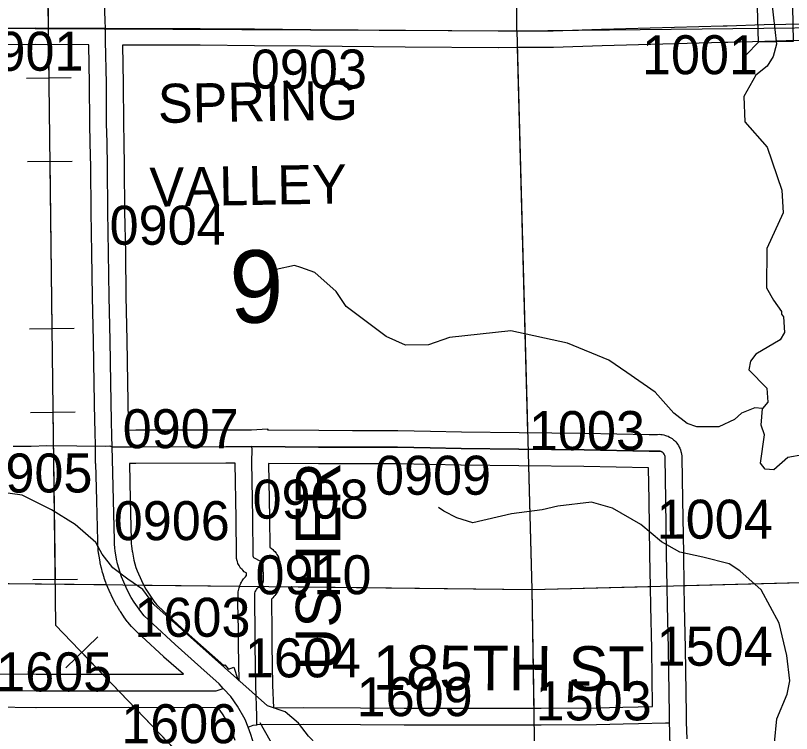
# Model space of a CAD drawing. Extents: x 23.6 to 68.7, y -63 to -29.
# Drawn here: x 52.625 to 54.017, y -41.753 to -40.465 of the extents above; entities that cross this region are included whole.
import ezdxf

# ---------------------------------------------------------------- set-up
doc = ezdxf.new("R2010")
doc.units = 0
for name, color, linetype in [('tdCoHydroRiver', 7, 'Continuous'), ('tdCoPipe', 7, 'Continuous'), ('tdCoSecRdNmbr', 7, 'Continuous'), ('tdCoSecRdTxt', 7, 'Continuous'), ('tdCoSecRteBand', 7, 'Continuous'), ('tdCoSecRteCL', 7, 'Continuous'), ('tdCoSectLine', 7, 'Continuous'), ('tdCoSectLinePart', 7, 'Continuous'), ('tdCoSectNmbr', 7, 'Continuous'), ('tdCoStrucSec', 7, 'Continuous'), ('tdCoSurfAsphalt', 7, 'Continuous'), ('tdCoSurfConc', 7, 'Continuous'), ('tdCoSurfEarth', 7, 'Continuous'), ('tdCoSurfGravel', 7, 'Continuous'), ('tdCoSurfLNO', 7, 'Continuous'), ('tdCoUnicrpTwnTxt', 7, 'Continuous')]:
    doc.layers.add(name, color=color, linetype=linetype)

msp = doc.modelspace()

# ---------------------------------------------------------------- linework, layer by layer
at = {"layer": 'tdCoHydroRiver'}
for points in [[(53.9818, -40.4374), (53.9906, -40.5163), (53.9846, -40.5384), (53.9738, -40.5559), (53.9534, -40.572), (53.9318, -40.6101), (53.934, -40.6559), (53.974, -40.7012), (54.0002, -40.7782), (54.0023, -40.8192), (53.9731, -40.8827), (53.9724, -40.9537), (53.9853, -40.9757), (53.9998, -40.996), (53.9998, -41.0008), (54.003, -41.0055), (54.005, -41.0338), (53.9972, -41.0466), (53.9533, -41.0724), (53.944, -41.0851), (53.9411, -41.1009), (53.973, -41.1337), (53.9749, -41.1589), (53.9656, -41.1701)], [(53.9656, -41.1701), (53.9514, -41.1687), (53.9278, -41.1785), (53.9153, -41.1897), (53.8871, -41.2026), (53.8476, -41.2031), (53.8302, -41.197), (53.8063, -41.1784), (53.7727, -41.1409), (53.7217, -41.1052), (53.6899, -41.0835), (53.6153, -41.0529), (53.514, -41.0305), (53.4037, -41.0429), (53.3659, -41.056), (53.3249, -41.0565), (53.29, -41.0411), (53.2183, -40.9868), (53.2006, -40.9602), (53.1623, -40.9259), (53.1369, -40.9168), (53.1258, -40.9137), (53.0925, -40.9207)], [(54.0678, -41.2651), (54.0377, -41.2529), (54.0109, -41.2579), (53.9859, -41.2803), (53.9701, -41.279), (53.9621, -41.268), (53.9693, -41.2174), (53.9628, -41.2001), (53.9656, -41.1701)], [(53.24, -41.8516), (53.2415, -41.8436), (53.2192, -41.8234), (53.1953, -41.8048), (53.1505, -41.758), (53.1328, -41.7345), (53.1089, -41.7143), (53.0772, -41.7036), (52.8729, -41.5215), (52.8536, -41.4949), (52.8265, -41.4763), (52.7995, -41.4561), (52.7802, -41.4311), (52.7689, -41.4107), (52.7322, -41.378), (52.6893, -41.3517), (52.6368, -41.3255), (52.5625, -41.3154)], [(53.9872, -41.7697), (53.9914, -41.727), (54.0098, -41.6826), (54.0143, -41.6588), (54.009, -41.6131), (53.9956, -41.5549), (53.9633, -41.4953), (53.925, -41.461), (53.9059, -41.4487), (53.8584, -41.4366), (53.8173, -41.4277), (53.7839, -41.4091), (53.7472, -41.378), (53.6963, -41.3487), (53.6583, -41.3381), (53.5984, -41.3451), (53.5701, -41.3518), (53.5149, -41.3588), (53.4457, -41.3754), (53.4171, -41.3663), (53.3933, -41.354), (53.3838, -41.3478)]]:
    msp.add_lwpolyline(points, dxfattribs=at)
at = {"layer": 'tdCoPipe'}
for p, q in [((52.6446, -40.577), (52.7247, -40.576)), ((52.6464, -40.727), (52.7266, -40.726)), ((52.6502, -41.027), (52.7304, -41.026)), ((52.6521, -41.177), (52.7322, -41.176)), ((52.6558, -41.477), (52.736, -41.476)), ((52.715, -41.6353), (52.7729, -41.5798))]:
    msp.add_line(p, q, dxfattribs=at)
for points in [[(52.4125, -33.3783), (52.4125, -33.9227), (53.0838, -33.9227), (53.0838, -35.2802), (53.0129, -35.3697), (53.1181, -36.0507), (52.9101, -36.041), (52.9033, -36.1872), (53.0987, -36.2321), (53.0891, -36.3846), (52.8642, -36.4209), (52.9072, -39.2537), (53.109, -39.3713), (52.8864, -39.8114), (52.675, -39.81), (52.6969, -41.5585), (52.9567, -41.8295), (52.963, -43.8767), (53.2559, -43.8758), (53.257, -44.2366), (53.3311, -44.4201), (53.4237, -44.4145), (53.4283, -45.5761)], [(52.6809, -40.2766), (52.6846, -40.5765)], [(52.6865, -40.7265), (52.6903, -41.0265)], [(52.6922, -41.1765), (52.6959, -41.4765)], [(52.7439, -41.6075), (52.9516, -41.8241)]]:
    msp.add_lwpolyline(points, dxfattribs=at)
at = {"layer": 'tdCoSecRdNmbr'}
msp.add_line((53.0922, -41.7834), (53.064, -41.7339), dxfattribs=at)
at = {"layer": 'tdCoSecRteBand'}
for points in [[(52.5744, -41.6458), (52.6622, -41.6468), (52.828, -41.6467), (52.8281, -41.6467), (52.8281, -41.6467), (52.9054, -41.6468), (52.9262, -41.6467), (52.8914, -41.6159), (52.8912, -41.6157), (52.891, -41.6155), (52.851, -41.5787), (52.8508, -41.5785), (52.8506, -41.5783), (52.8353, -41.5637), (52.834, -41.5624), (52.8329, -41.561), (52.8265, -41.5532), (52.826, -41.5526), (52.8256, -41.5521), (52.8195, -41.544), (52.8191, -41.5434), (52.8187, -41.5428), (52.8131, -41.5344), (52.8127, -41.5338), (52.8123, -41.5332), (52.8071, -41.5246), (52.8067, -41.524), (52.8064, -41.5233), (52.8015, -41.5144), (52.8012, -41.5138), (52.8009, -41.5132), (52.7965, -41.5041), (52.7963, -41.5036), (52.796, -41.5031), (52.7878, -41.4843), (52.7874, -41.4833), (52.787, -41.4822), (52.7843, -41.4744), (52.784, -41.4738), (52.7839, -41.4732), (52.7815, -41.4653), (52.7813, -41.4647), (52.7811, -41.4641), (52.7791, -41.4561), (52.7789, -41.4555), (52.7788, -41.4548), (52.7771, -41.4468), (52.777, -41.4462), (52.7768, -41.4455), (52.7756, -41.4378), (52.7744, -41.432), (52.7742, -41.431), (52.7741, -41.4301), (52.7733, -41.4237), (52.7732, -41.4227), (52.7731, -41.4218), (52.7727, -41.4154), (52.7726, -41.4144), (52.7726, -41.4134), (52.7726, -41.4074), (52.7707, -41.3355), (52.7707, -41.3354), (52.7707, -41.3353), (52.7693, -41.2688), (52.7687, -41.2688), (52.7686, -41.2391), (52.7677, -41.2095), (52.7678, -41.2095), (52.7674, -41.1934), (52.7674, -41.1933), (52.7674, -41.1933), (52.7659, -41.1244), (52.7659, -41.1243), (52.7659, -41.1243), (52.7646, -41.0483), (52.7631, -40.9701), (52.7631, -40.97), (52.7631, -40.9699), (52.7621, -40.8914), (52.7608, -40.8173), (52.7608, -40.8172), (52.7608, -40.8171), (52.76, -40.737), (52.7592, -40.6932), (52.7585, -40.6594), (52.7585, -40.6592), (52.7585, -40.659), (52.758, -40.5875), (52.7568, -40.5176), (52.6611, -40.5171), (52.5242, -40.5173)], [(54.075, -40.5091), (54.0081, -40.5103), (53.9694, -40.5113), (53.903, -40.5132), (53.8955, -40.5134), (53.8955, -40.5134), (53.8954, -40.5134), (53.6775, -40.5195), (53.5906, -40.5224), (53.5901, -40.5224), (53.5896, -40.5224), (53.5262, -40.5224), (53.4915, -40.5226), (53.4913, -40.5226), (53.4911, -40.5226), (53.3243, -40.5214), (53.3243, -40.5214), (53.3243, -40.5214), (53.1546, -40.52), (53.1546, -40.52), (53.1546, -40.52), (53.0538, -40.519), (52.9564, -40.5183), (52.8743, -40.5183), (52.8742, -40.5183), (52.8741, -40.5183), (52.8168, -40.518), (52.818, -40.5866), (52.818, -40.5868), (52.818, -40.5869), (52.8185, -40.6584), (52.8191, -40.6921), (52.8191, -40.6921), (52.8191, -40.6921), (52.82, -40.736), (52.82, -40.7361), (52.82, -40.7363), (52.8208, -40.8164), (52.8221, -40.8904), (52.8221, -40.8905), (52.8221, -40.8906), (52.8231, -40.9691), (52.8246, -41.0472), (52.8246, -41.0472), (52.8246, -41.0473), (52.8259, -41.1232), (52.8274, -41.1919), (52.8278, -41.2086), (52.8408, -41.2085), (52.8408, -41.2085), (52.8408, -41.2085), (53.0023, -41.208), (53.0024, -41.208), (53.0026, -41.208), (53.0193, -41.2081), (53.0483, -41.2083), (53.0773, -41.2066), (53.0774, -41.2085), (53.0793, -41.2085), (53.169, -41.2091), (53.169, -41.2091), (53.169, -41.2091), (53.2297, -41.2095), (53.3105, -41.2093), (53.3109, -41.2093), (53.3112, -41.2093), (53.3699, -41.2106), (53.4253, -41.2117), (53.5285, -41.2128), (53.5286, -41.2128), (53.5286, -41.2128), (53.6457, -41.2143), (53.6458, -41.2143), (53.6459, -41.2143), (53.7623, -41.2165), (53.7757, -41.2165), (53.777, -41.2164), (53.78, -41.2162), (53.783, -41.2166), (53.7853, -41.2169), (53.7883, -41.2172), (53.7911, -41.2182), (53.7934, -41.219), (53.7962, -41.2199), (53.7988, -41.2214), (53.8009, -41.2226), (53.8035, -41.2241), (53.8057, -41.2261), (53.8075, -41.2277), (53.8097, -41.2297), (53.8115, -41.2321), (53.8129, -41.234), (53.8147, -41.2364), (53.816, -41.2391), (53.817, -41.2412), (53.8183, -41.2439), (53.819, -41.2469), (53.8196, -41.2491), (53.8203, -41.2521), (53.8205, -41.2551), (53.8206, -41.2574), (53.8206, -41.2578), (53.8206, -41.2582), (53.8219, -41.3332), (53.8219, -41.3332), (53.8219, -41.3333), (53.8234, -41.4307), (53.8244, -41.4893), (53.825, -41.5231), (53.8267, -41.6002), (53.8267, -41.6003), (53.8267, -41.6005), (53.8284, -41.7186), (53.8287, -41.7329), (53.8297, -41.7626)], [(53.0262, -41.6588), (53.0252, -41.5948), (53.0252, -41.5946), (53.0252, -41.5944), (53.0252, -41.5666), (53.0242, -41.5192), (53.0242, -41.5187), (53.0242, -41.5182), (53.0244, -41.5034), (53.0244, -41.5023), (53.0245, -41.5012), (53.0247, -41.4988), (53.0249, -41.4965), (53.0255, -41.4943), (53.026, -41.492), (53.0266, -41.4897), (53.0274, -41.4876), (53.0284, -41.4854), (53.0292, -41.4833), (53.0304, -41.4813), (53.0317, -41.4793), (53.0329, -41.4773), (53.0343, -41.4755), (53.0359, -41.4737), (53.0374, -41.472), (53.0391, -41.4704), (53.0397, -41.4699), (53.0396, -41.4652), (53.0389, -41.4648), (53.0355, -41.4628), (53.0326, -41.46), (53.0317, -41.4591), (53.0288, -41.4563), (53.0268, -41.4529), (53.0261, -41.4517), (53.0241, -41.4483), (53.0231, -41.4445), (53.0227, -41.4431), (53.0216, -41.4393), (53.0216, -41.4353), (53.0216, -41.434), (53.0208, -41.3673), (53.019, -41.2681), (53.0023, -41.268), (52.841, -41.2685), (52.8293, -41.2685), (52.8307, -41.334), (52.8326, -41.4062), (52.8326, -41.4066), (52.8326, -41.407), (52.8326, -41.4125), (52.8329, -41.4169), (52.8335, -41.4214), (52.8345, -41.4267), (52.8346, -41.4272), (52.8347, -41.4276), (52.8359, -41.4351), (52.8374, -41.4419), (52.8391, -41.4486), (52.8411, -41.4552), (52.8432, -41.4613), (52.8508, -41.4785), (52.8546, -41.4864), (52.8588, -41.4941), (52.8633, -41.5015), (52.8681, -41.5087), (52.8733, -41.5157), (52.8781, -41.5216), (52.8919, -41.5348), (52.9314, -41.5712), (52.9777, -41.6123), (52.9778, -41.6123), (52.9779, -41.6124), (52.9989, -41.6313), (53.0004, -41.6299), (53.0071, -41.6375), (53.0167, -41.6343), (53.024, -41.6564), (53.0262, -41.6588)], [(53.5685, -41.7077), (53.6672, -41.7069), (53.7145, -41.7059), (53.7145, -41.7059), (53.7146, -41.7059), (53.7425, -41.7054), (53.7682, -41.7046), (53.7682, -41.7041), (53.7682, -41.7041), (53.7667, -41.6015), (53.765, -41.5244), (53.765, -41.5243), (53.765, -41.5242), (53.7644, -41.4903), (53.7634, -41.4317), (53.7634, -41.4317), (53.7634, -41.4317), (53.7619, -41.3342), (53.7609, -41.2765), (53.6449, -41.2743), (53.5279, -41.2728), (53.4245, -41.2717), (53.4244, -41.2717), (53.4243, -41.2717), (53.3686, -41.2706), (53.3686, -41.2706), (53.3686, -41.2706), (53.3103, -41.2693), (53.2297, -41.2695), (53.2296, -41.2695), (53.2294, -41.2695), (53.1686, -41.2691), (53.079, -41.2685), (53.0808, -41.3663), (53.0808, -41.3664), (53.0808, -41.3664), (53.0814, -41.419), (53.0822, -41.4196), (53.0839, -41.4208), (53.0866, -41.4228), (53.0888, -41.4253), (53.0902, -41.4268), (53.0924, -41.4293), (53.094, -41.4322), (53.095, -41.434), (53.0966, -41.437), (53.0975, -41.4402), (53.0981, -41.4422), (53.099, -41.4454), (53.0992, -41.4487), (53.0993, -41.4508), (53.0993, -41.4513), (53.0993, -41.4518), (53.0998, -41.472), (53.0999, -41.473), (53.1003, -41.4757), (53.1002, -41.4783), (53.1, -41.481), (53.0999, -41.4837), (53.0993, -41.4863), (53.0987, -41.4889), (53.0981, -41.4915), (53.0971, -41.494), (53.096, -41.4964), (53.095, -41.4989), (53.0935, -41.5011), (53.092, -41.5033), (53.0905, -41.5056), (53.0887, -41.5075), (53.0869, -41.5095), (53.085, -41.5114), (53.0843, -41.5119), (53.0842, -41.5184), (53.0852, -41.5656), (53.0852, -41.5659), (53.0852, -41.5662), (53.0852, -41.5941), (53.0864, -41.6665), (53.0877, -41.707), (53.1421, -41.7065), (53.1423, -41.7065), (53.1425, -41.7065), (53.2442, -41.707), (53.2443, -41.707), (53.2443, -41.707), (53.3223, -41.7075), (53.4122, -41.7074), (53.4123, -41.7074), (53.4123, -41.7074), (53.5285, -41.7074), (53.5286, -41.7074), (53.5288, -41.7074), (53.5526, -41.7076), (53.5685, -41.7077)], [(53.0192, -41.7654), (53.0143, -41.7524), (53.0099, -41.7411), (52.9978, -41.7197), (52.9923, -41.7118), (52.9877, -41.7065), (52.9849, -41.7065), (52.9055, -41.7068), (52.9054, -41.7068), (52.9053, -41.7068), (52.8281, -41.7067), (52.6621, -41.7068), (52.6619, -41.7068), (52.6617, -41.7068), (52.5858, -41.706)]]:
    msp.add_lwpolyline(points, dxfattribs=at)
at = {"layer": 'tdCoSecRteCL'}
for points in [[(52.7862, -40.4878), (52.7859, -40.4742), (52.7847, -40.44), (52.7818, -40.3611), (52.7783, -40.2744), (52.7758, -40.194), (52.7762, -40.1123), (52.7752, -40.0436), (52.7742, -39.9777), (52.7735, -39.8909), (52.7732, -39.8444), (52.7745, -39.8243), (52.7783, -39.7977), (52.7859, -39.7702), (52.7919, -39.7524), (52.7951, -39.7431), (52.8031, -39.7263), (52.8194, -39.6952)], [(52.7862, -40.4878), (52.8743, -40.4883), (52.9565, -40.4883), (53.0541, -40.489), (53.1549, -40.49), (53.3245, -40.4914), (53.4913, -40.4926), (53.5261, -40.4924), (53.5896, -40.4924), (53.6766, -40.4895), (53.8946, -40.4835), (53.9021, -40.4832), (53.9686, -40.4813), (54.0075, -40.4803), (54.0749, -40.4791), (54.0954, -40.4793), (54.1307, -40.4791), (54.1766, -40.479), (54.3057, -40.4789), (54.4193, -40.4808), (54.5218, -40.4815)], [(52.0321, -40.4992), (52.179, -40.4958), (52.3383, -40.4917), (52.4311, -40.4893), (52.5239, -40.4873), (52.6612, -40.4871), (52.7862, -40.4878)], [(52.7986, -41.2387), (52.798, -41.2193), (52.7974, -41.1926), (52.7959, -41.1237), (52.7946, -41.0478), (52.7931, -40.9695), (52.7921, -40.8909), (52.7908, -40.8168), (52.79, -40.7366), (52.7892, -40.6927), (52.7885, -40.6588), (52.788, -40.5871), (52.7867, -40.5104), (52.7862, -40.4878)], [(52.7986, -41.2387), (52.8409, -41.2385), (53.0024, -41.238), (53.0491, -41.2383)], [(52.9976, -41.6722), (52.9902, -41.6638), (52.9578, -41.6347), (52.9113, -41.5934), (52.8714, -41.5566), (52.8561, -41.542), (52.8497, -41.5342), (52.8436, -41.5261), (52.838, -41.5177), (52.8327, -41.509), (52.8279, -41.5001), (52.8235, -41.491), (52.8153, -41.4723), (52.8126, -41.4645), (52.8102, -41.4566), (52.8081, -41.4487), (52.8064, -41.4406), (52.8051, -41.4325), (52.8039, -41.4262), (52.803, -41.4198), (52.8026, -41.4134), (52.8026, -41.407), (52.8007, -41.3347), (52.7992, -41.2607), (52.7986, -41.2387)], [(53.0582, -41.7373), (53.0582, -41.7219), (53.0564, -41.6672), (53.0552, -41.5944), (53.0552, -41.5662), (53.0542, -41.5186), (53.0544, -41.5038), (53.0546, -41.5014), (53.0552, -41.4991), (53.0561, -41.4969), (53.0573, -41.4948), (53.0588, -41.493), (53.0606, -41.4914), (53.063, -41.4903), (53.0652, -41.4887), (53.067, -41.4868), (53.0684, -41.4846), (53.0695, -41.4822), (53.0701, -41.4796), (53.0702, -41.477), (53.0698, -41.4743), (53.0694, -41.4525), (53.0692, -41.4504), (53.0687, -41.4485), (53.0677, -41.4467), (53.0663, -41.4451), (53.0647, -41.4439), (53.0628, -41.4431), (53.0549, -41.4393), (53.0537, -41.4386), (53.0527, -41.4377), (53.052, -41.4365), (53.0516, -41.4351), (53.0516, -41.4337), (53.0508, -41.3668), (53.049, -41.2655), (53.0495, -41.2438), (53.0491, -41.2383)], [(53.7987, -41.7337), (53.7985, -41.7198), (53.7967, -41.6009), (53.795, -41.5237), (53.7944, -41.4898), (53.7934, -41.4312), (53.7919, -41.3337), (53.7906, -41.2587), (53.7905, -41.2564), (53.7899, -41.2541), (53.7889, -41.252), (53.7875, -41.2501), (53.7858, -41.2486), (53.7837, -41.2474), (53.7815, -41.2466), (53.7792, -41.2463), (53.7769, -41.2465), (53.762, -41.2465), (53.6453, -41.2443), (53.5282, -41.2428), (53.4248, -41.2417), (53.3692, -41.2406), (53.3106, -41.2393), (53.2296, -41.2395), (53.1688, -41.2391), (53.0491, -41.2383)], [(52.5741, -41.6758), (52.662, -41.6768), (52.8281, -41.6767), (52.9054, -41.6768), (52.9848, -41.6765), (52.9976, -41.6722)], [(53.0423, -41.7416), (53.0371, -41.7283), (53.0233, -41.7038), (53.0114, -41.6867), (52.9983, -41.673), (52.9976, -41.6722)], [(53.0423, -41.7416), (53.0516, -41.738), (53.0582, -41.7373)], [(53.0665, -42.4848), (53.0662, -42.4707), (53.0658, -42.4104), (53.065, -42.3594), (53.0642, -42.2992), (53.0635, -42.2381), (53.0635, -42.2169), (53.0621, -42.1648), (53.0617, -42.1251), (53.0611, -42.0773), (53.0604, -42.0137), (53.0594, -41.9408), (53.0588, -41.8688), (53.0576, -41.822), (53.0574, -41.8122), (53.0568, -41.8025), (53.0557, -41.7929), (53.0543, -41.7832), (53.0524, -41.7737), (53.0501, -41.7642), (53.0474, -41.7549), (53.0423, -41.7416)], [(53.0582, -41.7373), (53.0593, -41.7372), (53.1423, -41.7365), (53.2441, -41.737), (53.3222, -41.7375), (53.4123, -41.7374), (53.5285, -41.7374), (53.5523, -41.7376), (53.5685, -41.7377), (53.6676, -41.7369), (53.7151, -41.7359), (53.7432, -41.7354), (53.7916, -41.7339), (53.7987, -41.7337)], [(53.8444, -42.2091), (53.8375, -42.2024), (53.8229, -42.1837), (53.8144, -42.1675), (53.8116, -42.1612), (53.8094, -42.1548), (53.8075, -42.1482), (53.8061, -42.1415), (53.8052, -42.1347), (53.8048, -42.1278), (53.8043, -42.0796), (53.8037, -42.0434), (53.8022, -41.9599), (53.8011, -41.8434), (53.7989, -41.7492), (53.7987, -41.7337)]]:
    msp.add_lwpolyline(points, dxfattribs=at)
at = {"layer": 'tdCoSectLine'}
for points in [[(53.5245, -40.4924), (53.5218, -39.475)], [(52.5366, -40.4873), (53.5245, -40.4924)], [(53.5245, -40.4924), (54.5215, -40.4815)], [(53.5245, -40.4924), (53.5513, -41.4948)], [(53.5513, -41.4948), (54.5215, -41.4699)], [(52.5547, -41.4834), (53.5513, -41.4948)], [(53.5513, -41.4948), (53.5673, -42.4798)]]:
    msp.add_lwpolyline(points, dxfattribs=at)
at = {"layer": 'tdCoSectLinePart'}
for points in [[(53.5253, -40.5225), (53.5438, -41.2128)], [(53.5454, -41.273), (53.5513, -41.4948)], [(53.8243, -41.4878), (54.5215, -41.4699)], [(52.5547, -41.4834), (52.7883, -41.486)], [(52.8547, -41.4868), (53.0272, -41.4888)], [(53.0979, -41.4896), (53.5513, -41.4948)], [(53.5513, -41.4948), (53.7642, -41.4893)], [(53.5513, -41.4948), (53.5548, -41.7077)]]:
    msp.add_lwpolyline(points, dxfattribs=at)
at = {"layer": 'tdCoStrucSec'}
msp.add_line((53.958, -40.5128), (53.9364, -40.5355), dxfattribs=at)
msp.add_lwpolyline([(53.9565, -40.4502), (54.019, -40.4487), (54.0206, -40.5113), (53.958, -40.5128)], close=True, dxfattribs=at)
at = {"layer": 'tdCoSurfAsphalt'}
msp.add_lwpolyline([(52.7862, -40.4878), (52.8743, -40.4883), (52.9565, -40.4883), (53.0541, -40.489), (53.1549, -40.49), (53.3245, -40.4914), (53.4913, -40.4926), (53.5261, -40.4924), (53.5896, -40.4924), (53.6766, -40.4895), (53.8946, -40.4835), (53.9021, -40.4832)], dxfattribs=at)
at = {"layer": 'tdCoSurfConc'}
for points in [[(52.7862, -40.4878), (52.7859, -40.4742), (52.7847, -40.44)], [(52.5239, -40.4873), (52.6612, -40.4871), (52.7862, -40.4878)], [(53.0474, -41.7549), (53.0423, -41.7416), (53.0371, -41.7283), (53.0233, -41.7038), (53.0114, -41.6867), (52.9983, -41.673), (52.9976, -41.6722), (52.9902, -41.6638), (52.9578, -41.6347), (52.9113, -41.5934), (52.8714, -41.5566), (52.8561, -41.542), (52.8497, -41.5342), (52.8436, -41.5261), (52.838, -41.5177), (52.8327, -41.509), (52.8279, -41.5001), (52.8235, -41.491), (52.8153, -41.4723), (52.8126, -41.4645), (52.8102, -41.4566), (52.8081, -41.4487), (52.8064, -41.4406), (52.8051, -41.4325), (52.8039, -41.4262), (52.803, -41.4198), (52.8026, -41.4134), (52.8026, -41.407), (52.8007, -41.3347), (52.7992, -41.2607), (52.7986, -41.2387), (52.798, -41.2193), (52.7974, -41.1926), (52.7959, -41.1237), (52.7946, -41.0478), (52.7931, -40.9695), (52.7921, -40.8909), (52.7908, -40.8168), (52.79, -40.7366), (52.7892, -40.6927), (52.7885, -40.6588), (52.788, -40.5871), (52.7867, -40.5104), (52.7862, -40.4878)], [(53.9021, -40.4832), (53.9686, -40.4813), (54.0075, -40.4803), (54.0749, -40.4791), (54.0954, -40.4793), (54.1307, -40.4791), (54.1766, -40.479)]]:
    msp.add_lwpolyline(points, dxfattribs=at)
at = {"layer": 'tdCoSurfEarth'}
msp.add_lwpolyline([(53.0582, -41.7373), (53.0582, -41.7219), (53.0564, -41.6672), (53.0552, -41.5944), (53.0552, -41.5662), (53.0542, -41.5186), (53.0544, -41.5038), (53.0546, -41.5014), (53.0552, -41.4991), (53.0561, -41.4969), (53.0573, -41.4948), (53.0588, -41.493), (53.0606, -41.4914), (53.063, -41.4903), (53.0652, -41.4887), (53.067, -41.4868), (53.0684, -41.4846), (53.0695, -41.4822), (53.0701, -41.4796), (53.0702, -41.477), (53.0698, -41.4743), (53.0694, -41.4525), (53.0692, -41.4504), (53.0687, -41.4485), (53.0677, -41.4467), (53.0663, -41.4451)], dxfattribs=at)
at = {"layer": 'tdCoSurfGravel'}
for points in [[(52.7986, -41.2387), (52.8409, -41.2385), (53.0024, -41.238), (53.0491, -41.2383), (53.1688, -41.2391), (53.2296, -41.2395), (53.3106, -41.2393), (53.3692, -41.2406), (53.4248, -41.2417), (53.5282, -41.2428), (53.6453, -41.2443), (53.762, -41.2465), (53.7769, -41.2465), (53.7792, -41.2463), (53.7815, -41.2466), (53.7837, -41.2474), (53.7858, -41.2486)], [(53.0663, -41.4451), (53.0647, -41.4439), (53.0628, -41.4431), (53.0549, -41.4393), (53.0537, -41.4386), (53.0527, -41.4377), (53.052, -41.4365), (53.0516, -41.4351), (53.0516, -41.4337), (53.0508, -41.3668), (53.049, -41.2655), (53.0495, -41.2438), (53.0491, -41.2383)], [(53.7944, -41.4898), (53.7934, -41.4312), (53.7919, -41.3337), (53.7906, -41.2587), (53.7905, -41.2564), (53.7899, -41.2541), (53.7889, -41.252), (53.7875, -41.2501), (53.7858, -41.2486)], [(53.8011, -41.8434), (53.7989, -41.7492), (53.7987, -41.7337), (53.7985, -41.7198), (53.7967, -41.6009), (53.795, -41.5237), (53.7944, -41.4898)], [(52.5741, -41.6758), (52.662, -41.6768), (52.8281, -41.6767), (52.9054, -41.6768), (52.9848, -41.6765), (52.9976, -41.6722)], [(53.0423, -41.7416), (53.0516, -41.738), (53.0582, -41.7373), (53.0593, -41.7372), (53.1423, -41.7365), (53.2441, -41.737), (53.3222, -41.7375), (53.4123, -41.7374), (53.5285, -41.7374), (53.5523, -41.7376)], [(53.5523, -41.7376), (53.5685, -41.7377), (53.6676, -41.7369), (53.7151, -41.7359), (53.7432, -41.7354), (53.7916, -41.7339), (53.7987, -41.7337)]]:
    msp.add_lwpolyline(points, dxfattribs=at)
at = {"layer": 'tdCoSurfLNO'}
for p, q in [((52.6205, -41.2376), (52.6532, -41.2376)), ((52.6532, -41.2376), (52.6813, -41.2362)), ((52.6813, -41.2362), (52.7352, -41.2367)), ((52.7352, -41.2367), (52.7856, -41.2373)), ((52.7856, -41.2373), (52.7943, -41.2371)), ((52.7943, -41.2371), (52.7986, -41.2387))]:
    msp.add_line(p, q, dxfattribs=at)

# ---------------------------------------------------------------- texts
at = {"layer": 'tdCoSecRdNmbr'}
for s, rotation, p in [('0901', 0.0401, (52.5387, -40.5641)), ('1001', 0.041, (53.7491, -40.5703)), ('0903', 0.0405, (53.0473, -40.596)), ('0904', 0.0403, (52.7938, -40.8762)), ('0907', 0.0403, (52.8173, -41.2413)), ('1003', 0.041, (53.5463, -41.2447)), ('0905', 0.0401, (52.5548, -41.3208)), ('0909', 0.0406, (53.2701, -41.3248)), ('0908', 0.0405, (53.0504, -41.3677)), ('0906', 0.0403, (52.8013, -41.4063)), ('1004', 0.041, (53.7756, -41.4037)), ('0910', 0.0405, (53.0556, -41.5034)), ('1603', 0.0403, (52.8384, -41.5797)), ('1504', 0.041, (53.7755, -41.6316)), ('1604', 0.0405, (53.0365, -41.6525)), ('1605', 0.0401, (52.5902, -41.6776)), ('1609', 0.0406, (53.2371, -41.7221)), ('1503', 0.0409, (53.5583, -41.7297)), ('1606', 0.0403, (52.8146, -41.7707))]:
    msp.add_text(s, height=0.07, rotation=rotation, dxfattribs=at).set_placement(p)
at = {"layer": 'tdCoSecRdTxt'}
for s, rotation, p in [('USHER', 90, (53.2079, -41.6405)), ('185TH ST', 359.73, (53.2663, -41.6746))]:
    msp.add_text(s, height=0.08, rotation=rotation, dxfattribs=at).set_placement(p)
at = {"layer": 'tdCoSectNmbr'}
msp.add_text('9', height=0.13, rotation=1.0404, dxfattribs=at).set_placement((53.0101, -41.0169))
at = {"layer": 'tdCoUnicrpTwnTxt'}
for s, p in [('SPRING', (52.881, -40.6578)), ('VALLEY', (52.8662, -40.8081))]:
    msp.add_text(s, height=0.07, rotation=1, dxfattribs=at).set_placement(p)

doc.saveas('drawing.dxf')
